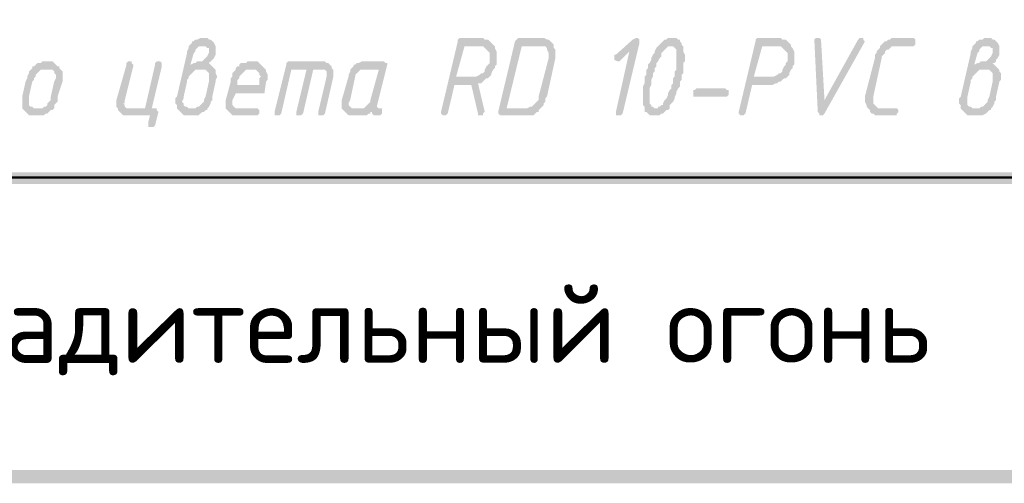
# Model space of a CAD drawing. Header units: millimetres. Extents: x 1114507 to 93926427, y 174473 to 817039.
# Tile 408 of 483: x 2106085 to 2108563, y 767372 to 768540. Entities that reach past the tile are written whole.
import ezdxf

# ---------------------------------------------------------------- set-up
doc = ezdxf.new("R2010")
doc.units = ezdxf.units.MM
doc.layers.add('PDF11_Geometry', color=1, linetype='Continuous')
doc.layers.add('PDF11_Text', color=7, linetype='Continuous')
doc.styles.add('PDF ISOCPEUR', font='isocpeur.TTF')
doc.styles.add('Суннат', font='ariali.ttf', dxfattribs={"height": 250})

msp = doc.modelspace()

# ---------------------------------------------------------------- hatches: boundary and pattern name
at = {"layer": 'PDF11_Text'}
for points in [[(2106552.5, 768494.3), (2106544, 768494.3), (2106539.7, 768494.3), (2106531.3, 768490), (2106527, 768490), (2106522.8, 768485.8), (2106518.6, 768485.8), (2106518.6, 768481.6), (2106514.3, 768477.3), (2106510.1, 768473.1), (2106510.1, 768468.8), (2106505.9, 768460.4), (2106505.9, 768456.1), (2106480.5, 768346.1), (2106476.2, 768341.8), (2106476.2, 768337.6), (2106476.2, 768333.3), (2106476.2, 768329.1), (2106480.5, 768324.9), (2106480.5, 768316.4), (2106484.7, 768312.2), (2106488.9, 768307.9), (2106488.9, 768307.9), (2106493.2, 768303.7), (2106497.4, 768299.5), (2106501.6, 768299.5), (2106505.9, 768299.5), (2106510.1, 768299.5), (2106514.3, 768299.5), (2106518.6, 768299.5), (2106527, 768299.5), (2106531.3, 768299.5), (2106535.5, 768299.5), (2106539.7, 768303.7), (2106544, 768307.9), (2106548.2, 768307.9), (2106552.5, 768312.2), (2106556.7, 768312.2), (2106518.6, 768316.4), (2106514.3, 768316.4), (2106510.1, 768316.4), (2106505.9, 768320.6), (2106501.6, 768320.6), (2106497.4, 768324.9), (2106497.4, 768329.1), (2106493.2, 768333.3), (2106497.4, 768341.8), (2106497.4, 768346.1), (2106505.9, 768384.2), (2106505.9, 768388.4), (2106510.1, 768392.6), (2106510.1, 768396.9), (2106514.3, 768401.1), (2106518.6, 768405.3), (2106522.8, 768409.6), (2106527, 768413.8), (2106531.3, 768413.8), (2106535.5, 768413.8), (2106539.7, 768413.8), (2106573.6, 768418), (2106569.4, 768422.3), (2106565.2, 768426.5), (2106514.3, 768426.5), (2106522.8, 768456.1), (2106522.8, 768456.1), (2106527, 768460.4), (2106527, 768464.6), (2106531.3, 768468.8), (2106535.5, 768473.1), (2106539.7, 768473.1), (2106544, 768473.1), (2106577.9, 768473.1), (2106573.6, 768481.6), (2106569.4, 768485.8), (2106569.4, 768485.8), (2106565.2, 768490), (2106560.9, 768490), (2106556.7, 768494.3)], [(2106577.9, 768473.1), (2106544, 768473.1), (2106548.2, 768473.1), (2106552.5, 768473.1), (2106556.7, 768468.8), (2106560.9, 768468.8), (2106560.9, 768460.4), (2106560.9, 768460.4), (2106560.9, 768456.1), (2106556.7, 768447.7), (2106552.5, 768443.4), (2106552.5, 768443.4), (2106548.2, 768439.2), (2106544, 768435), (2106539.7, 768435), (2106535.5, 768435), (2106531.3, 768435), (2106527, 768430.7), (2106522.8, 768430.7), (2106514.3, 768426.5), (2106565.2, 768426.5), (2106560.9, 768430.7), (2106560.9, 768430.7), (2106565.2, 768435), (2106569.4, 768439.2), (2106573.6, 768443.4), (2106573.6, 768443.4), (2106577.9, 768451.9), (2106577.9, 768456.1), (2106577.9, 768460.4), (2106577.9, 768464.6), (2106577.9, 768468.8)], [(2107246.9, 768494.3), (2107200.3, 768494.3), (2107200.3, 768494.3), (2107191.8, 768494.3), (2107187.6, 768490), (2107187.6, 768485.8), (2107145.3, 768307.9), (2107145.3, 768307.9), (2107145.3, 768303.7), (2107149.5, 768299.5), (2107149.5, 768299.5), (2107153.7, 768299.5), (2107153.7, 768299.5), (2107158, 768299.5), (2107162.2, 768303.7), (2107179.1, 768375.7), (2107217.3, 768375.7), (2107221.5, 768375.7), (2107238.4, 768379.9), (2107238.4, 768379.9), (2107246.9, 768379.9), (2107251.1, 768384.2), (2107255.4, 768388.4), (2107259.6, 768392.6), (2107263.8, 768392.6), (2107183.4, 768396.9), (2107204.5, 768473.1), (2107238.4, 768473.1), (2107276.5, 768477.3), (2107272.3, 768481.6), (2107268.1, 768485.8), (2107263.8, 768490), (2107259.6, 768490), (2107255.4, 768490), (2107251.1, 768494.3)], [(2107276.5, 768477.3), (2107238.4, 768473.1), (2107242.7, 768473.1), (2107251.1, 768473.1), (2107255.4, 768468.8), (2107255.4, 768468.8), (2107259.6, 768464.6), (2107263.8, 768460.4), (2107268.1, 768456.1), (2107268.1, 768451.9), (2107268.1, 768443.4), (2107268.1, 768443.4), (2107268.1, 768435), (2107268.1, 768430.7), (2107263.8, 768426.5), (2107259.6, 768422.3), (2107255.4, 768413.8), (2107255.4, 768409.6), (2107251.1, 768405.3), (2107246.9, 768405.3), (2107242.7, 768401.1), (2107234.2, 768396.9), (2107230, 768396.9), (2107225.7, 768396.9), (2107221.5, 768396.9), (2107183.4, 768396.9), (2107263.8, 768392.6), (2107268.1, 768396.9), (2107272.3, 768401.1), (2107272.3, 768405.3), (2107276.5, 768413.8), (2107280.8, 768418), (2107280.8, 768422.3), (2107285, 768426.5), (2107285, 768435), (2107285, 768439.2), (2107285, 768443.4), (2107285, 768443.4), (2107285, 768451.9), (2107285, 768456.1), (2107285, 768460.4), (2107280.8, 768468.8), (2107280.8, 768473.1)], [(2107399.3, 768494.3), (2107344.3, 768494.3), (2107344.3, 768494.3), (2107340, 768494.3), (2107335.8, 768490), (2107331.6, 768485.8), (2107289.2, 768307.9), (2107289.2, 768303.7), (2107293.5, 768299.5), (2107293.5, 768299.5), (2107297.7, 768299.5), (2107352.8, 768299.5), (2107357, 768299.5), (2107361.2, 768299.5), (2107365.5, 768299.5), (2107369.7, 768299.5), (2107378.2, 768299.5), (2107382.4, 768303.7), (2107386.6, 768307.9), (2107390.9, 768307.9), (2107390.9, 768312.2), (2107395.1, 768316.4), (2107310.4, 768316.4), (2107348.5, 768473.1), (2107395.1, 768473.1), (2107429, 768477.3), (2107424.7, 768481.6), (2107424.7, 768481.6), (2107420.5, 768485.8), (2107416.3, 768490), (2107412, 768490), (2107403.6, 768494.3)], [(2107429, 768477.3), (2107395.1, 768473.1), (2107395.1, 768473.1), (2107399.3, 768473.1), (2107407.8, 768473.1), (2107412, 768468.8), (2107412, 768468.8), (2107412, 768464.6), (2107416.3, 768456.1), (2107416.3, 768451.9), (2107416.3, 768451.9), (2107416.3, 768443.4), (2107390.9, 768346.1), (2107390.9, 768346.1), (2107390.9, 768337.6), (2107386.6, 768333.3), (2107382.4, 768329.1), (2107378.2, 768324.9), (2107378.2, 768324.9), (2107373.9, 768320.6), (2107369.7, 768320.6), (2107361.2, 768316.4), (2107357, 768316.4), (2107310.4, 768316.4), (2107395.1, 768316.4), (2107399.3, 768320.6), (2107403.6, 768324.9), (2107403.6, 768329.1), (2107407.8, 768333.3), (2107407.8, 768341.8), (2107412, 768346.1), (2107433.2, 768443.4), (2107433.2, 768447.7), (2107433.2, 768451.9), (2107433.2, 768451.9), (2107433.2, 768460.4), (2107433.2, 768464.6), (2107429, 768468.8)], [(2107636.5, 768494.3), (2107636.5, 768494.3), (2107628, 768490), (2107585.6, 768451.9), (2107581.4, 768451.9), (2107581.4, 768447.7), (2107581.4, 768443.4), (2107581.4, 768439.2), (2107581.4, 768439.2), (2107589.9, 768435), (2107589.9, 768435), (2107594.1, 768435), (2107619.5, 768460.4), (2107644.9, 768481.6), (2107644.9, 768485.8), (2107644.9, 768490), (2107640.7, 768494.3)], [(2107644.9, 768481.6), (2107619.5, 768460.4), (2107585.6, 768307.9), (2107585.6, 768307.9), (2107585.6, 768303.7), (2107585.6, 768299.5), (2107585.6, 768299.5), (2107594.1, 768299.5), (2107594.1, 768299.5), (2107598.3, 768299.5), (2107602.6, 768303.7)], [(2107695.7, 768477.3), (2107691.5, 768473.1), (2107687.3, 768468.8), (2107683, 768460.4), (2107683, 768456.1), (2107678.8, 768451.9), (2107674.6, 768443.4), (2107674.6, 768439.2), (2107670.3, 768430.7), (2107666.1, 768426.5), (2107666.1, 768418), (2107661.9, 768413.8), (2107661.9, 768405.3), (2107661.9, 768401.1), (2107657.6, 768396.9), (2107657.6, 768388.4), (2107657.6, 768384.2), (2107657.6, 768379.9), (2107653.4, 768371.5), (2107653.4, 768367.2), (2107653.4, 768363), (2107653.4, 768354.5), (2107653.4, 768350.3), (2107653.4, 768346.1), (2107653.4, 768337.6), (2107653.4, 768333.3), (2107653.4, 768324.9), (2107657.6, 768320.6), (2107657.6, 768312.2), (2107657.6, 768307.9), (2107661.9, 768307.9), (2107666.1, 768303.7), (2107670.3, 768299.5), (2107674.6, 768299.5), (2107678.8, 768299.5), (2107683, 768299.5), (2107683, 768299.5), (2107687.3, 768299.5), (2107691.5, 768299.5), (2107695.7, 768299.5), (2107700, 768303.7), (2107704.2, 768303.7), (2107708.4, 768307.9), (2107712.7, 768312.2), (2107716.9, 768312.2), (2107687.3, 768316.4), (2107683, 768316.4), (2107678.8, 768320.6), (2107674.6, 768320.6), (2107674.6, 768324.9), (2107670.3, 768329.1), (2107670.3, 768337.6), (2107670.3, 768346.1), (2107670.3, 768346.1), (2107670.3, 768350.3), (2107670.3, 768358.8), (2107670.3, 768363), (2107670.3, 768367.2), (2107674.6, 768375.7), (2107674.6, 768379.9), (2107674.6, 768388.4), (2107678.8, 768396.9), (2107678.8, 768401.1), (2107678.8, 768405.3), (2107683, 768409.6), (2107683, 768418), (2107687.3, 768422.3), (2107687.3, 768430.7), (2107691.5, 768435), (2107695.7, 768443.4), (2107700, 768447.7), (2107700, 768456.1), (2107704.2, 768460.4), (2107708.4, 768464.6), (2107712.7, 768468.8), (2107712.7, 768468.8), (2107716.9, 768473.1), (2107721.1, 768473.1), (2107725.4, 768473.1)], [(2107729.6, 768494.3), (2107725.4, 768494.3), (2107721.1, 768494.3), (2107716.9, 768494.3), (2107712.7, 768490), (2107708.4, 768490), (2107704.2, 768485.8), (2107704.2, 768485.8), (2107700, 768481.6), (2107695.7, 768477.3), (2107725.4, 768473.1), (2107729.6, 768473.1), (2107729.6, 768473.1), (2107733.8, 768468.8), (2107738.1, 768464.6), (2107738.1, 768460.4), (2107738.1, 768451.9), (2107738.1, 768447.7), (2107738.1, 768443.4), (2107738.1, 768439.2), (2107738.1, 768435), (2107738.1, 768426.5), (2107738.1, 768422.3), (2107738.1, 768413.8), (2107733.8, 768409.6), (2107733.8, 768401.1), (2107733.8, 768396.9), (2107729.6, 768392.6), (2107729.6, 768384.2), (2107729.6, 768379.9), (2107725.4, 768375.7), (2107725.4, 768367.2), (2107721.1, 768363), (2107716.9, 768354.5), (2107716.9, 768350.3), (2107712.7, 768341.8), (2107708.4, 768337.6), (2107704.2, 768329.1), (2107704.2, 768324.9), (2107700, 768324.9), (2107695.7, 768320.6), (2107691.5, 768320.6), (2107691.5, 768316.4), (2107687.3, 768316.4), (2107716.9, 768312.2), (2107721.1, 768316.4), (2107721.1, 768324.9), (2107725.4, 768329.1), (2107729.6, 768333.3), (2107733.8, 768341.8), (2107733.8, 768346.1), (2107738.1, 768354.5), (2107738.1, 768358.8), (2107742.3, 768367.2), (2107746.6, 768371.5), (2107746.6, 768375.7), (2107746.6, 768384.2), (2107750.8, 768388.4), (2107750.8, 768396.9), (2107750.8, 768401.1), (2107755, 768405.3), (2107755, 768413.8), (2107755, 768418), (2107755, 768422.3), (2107755, 768430.7), (2107759.3, 768435), (2107759.3, 768439.2), (2107759.3, 768447.7), (2107759.3, 768451.9), (2107755, 768460.4), (2107755, 768464.6), (2107755, 768473.1), (2107750.8, 768477.3), (2107750.8, 768481.6), (2107746.6, 768485.8), (2107746.6, 768490), (2107742.3, 768490), (2107738.1, 768494.3), (2107733.8, 768494.3)], [(2107992.1, 768494.3), (2107949.8, 768494.3), (2107945.6, 768494.3), (2107941.3, 768494.3), (2107937.1, 768490), (2107937.1, 768485.8), (2107894.8, 768307.9), (2107894.8, 768307.9), (2107894.8, 768303.7), (2107899, 768299.5), (2107899, 768299.5), (2107903.2, 768299.5), (2107903.2, 768299.5), (2107907.5, 768299.5), (2107911.7, 768303.7), (2107928.6, 768375.7), (2107966.7, 768375.7), (2107971, 768375.7), (2107975.2, 768375.7), (2107979.4, 768375.7), (2107987.9, 768379.9), (2107992.1, 768379.9), (2107996.4, 768384.2), (2108000.6, 768384.2), (2108004.8, 768388.4), (2108009.1, 768392.6), (2108013.3, 768392.6), (2107932.9, 768396.9), (2107954, 768473.1), (2107987.9, 768473.1), (2108026, 768477.3), (2108021.8, 768481.6), (2108017.6, 768485.8), (2108013.3, 768490), (2108009.1, 768490), (2108004.8, 768490), (2108000.6, 768494.3)], [(2108026, 768477.3), (2107987.9, 768473.1), (2107992.1, 768473.1), (2108000.6, 768473.1), (2108004.8, 768468.8), (2108004.8, 768468.8), (2108009.1, 768464.6), (2108013.3, 768460.4), (2108017.6, 768456.1), (2108017.6, 768451.9), (2108017.6, 768443.4), (2108017.6, 768443.4), (2108017.6, 768435), (2108013.3, 768430.7), (2108013.3, 768426.5), (2108009.1, 768422.3), (2108004.8, 768413.8), (2108004.8, 768409.6), (2108000.6, 768405.3), (2107996.4, 768405.3), (2107992.1, 768401.1), (2107983.7, 768396.9), (2107979.4, 768396.9), (2107975.2, 768396.9), (2107971, 768396.9), (2107932.9, 768396.9), (2108013.3, 768392.6), (2108017.6, 768396.9), (2108021.8, 768401.1), (2108021.8, 768405.3), (2108026, 768413.8), (2108030.3, 768418), (2108030.3, 768422.3), (2108034.5, 768426.5), (2108034.5, 768435), (2108034.5, 768439.2), (2108034.5, 768443.4), (2108034.5, 768443.4), (2108034.5, 768451.9), (2108034.5, 768456.1), (2108034.5, 768460.4), (2108030.3, 768468.8), (2108026, 768473.1)], [(2108093.8, 768494.3), (2108089.5, 768494.3), (2108085.3, 768490), (2108085.3, 768490), (2108085.3, 768485.8), (2108093.8, 768307.9), (2108110.7, 768337.6), (2108102.2, 768485.8), (2108102.2, 768490), (2108098, 768494.3)], [(2108203.9, 768494.3), (2108199.6, 768494.3), (2108195.4, 768490), (2108110.7, 768337.6), (2108093.8, 768307.9), (2108098, 768303.7), (2108098, 768299.5), (2108106.5, 768299.5), (2108106.5, 768299.5), (2108110.7, 768303.7), (2108208.1, 768477.3), (2108212.3, 768485.8), (2108208.1, 768490), (2108208.1, 768494.3)], [(2108330.9, 768494.3), (2108297, 768494.3), (2108292.8, 768494.3), (2108288.6, 768494.3), (2108280.1, 768494.3), (2108275.8, 768490), (2108271.6, 768490), (2108267.4, 768485.8), (2108263.1, 768485.8), (2108258.9, 768481.6), (2108254.7, 768477.3), (2108250.4, 768473.1), (2108250.4, 768468.8), (2108246.2, 768464.6), (2108242, 768460.4), (2108242, 768456.1), (2108237.7, 768451.9), (2108237.7, 768443.4), (2108212.3, 768346.1), (2108212.3, 768346.1), (2108212.3, 768337.6), (2108212.3, 768337.6), (2108212.3, 768333.3), (2108216.6, 768324.9), (2108216.6, 768320.6), (2108220.8, 768316.4), (2108225, 768312.2), (2108225, 768307.9), (2108229.3, 768303.7), (2108233.5, 768303.7), (2108237.7, 768299.5), (2108242, 768299.5), (2108246.2, 768299.5), (2108288.6, 768299.5), (2108292.8, 768299.5), (2108292.8, 768303.7), (2108297, 768307.9), (2108297, 768312.2), (2108292.8, 768316.4), (2108288.6, 768316.4), (2108254.7, 768316.4), (2108250.4, 768316.4), (2108246.2, 768316.4), (2108242, 768320.6), (2108237.7, 768324.9), (2108237.7, 768324.9), (2108233.5, 768329.1), (2108233.5, 768333.3), (2108233.5, 768337.6), (2108233.5, 768341.8), (2108233.5, 768346.1), (2108254.7, 768443.4), (2108254.7, 768447.7), (2108258.9, 768451.9), (2108263.1, 768456.1), (2108263.1, 768460.4), (2108267.4, 768464.6), (2108271.6, 768464.6), (2108275.8, 768468.8), (2108280.1, 768473.1), (2108284.3, 768473.1), (2108292.8, 768473.1), (2108330.9, 768473.1), (2108335.1, 768473.1), (2108339.4, 768477.3), (2108339.4, 768485.8), (2108339.4, 768490), (2108335.1, 768494.3)], [(2108525.7, 768494.3), (2108517.2, 768494.3), (2108513, 768494.3), (2108508.7, 768490), (2108500.3, 768490), (2108496, 768485.8), (2108491.8, 768485.8), (2108491.8, 768481.6), (2108487.6, 768477.3), (2108483.3, 768473.1), (2108483.3, 768468.8), (2108479.1, 768460.4), (2108479.1, 768456.1), (2108453.7, 768346.1), (2108449.5, 768341.8), (2108449.5, 768337.6), (2108449.5, 768333.3), (2108449.5, 768329.1), (2108453.7, 768324.9), (2108453.7, 768316.4), (2108457.9, 768312.2), (2108462.2, 768307.9), (2108462.2, 768307.9), (2108466.4, 768303.7), (2108470.6, 768299.5), (2108474.9, 768299.5), (2108479.1, 768299.5), (2108487.6, 768299.5), (2108487.6, 768299.5), (2108496, 768299.5), (2108500.3, 768299.5), (2108504.5, 768299.5), (2108508.7, 768299.5), (2108517.2, 768303.7), (2108521.4, 768307.9), (2108521.4, 768307.9), (2108525.7, 768312.2), (2108529.9, 768312.2), (2108491.8, 768316.4), (2108487.6, 768316.4), (2108483.3, 768316.4), (2108479.1, 768320.6), (2108474.9, 768320.6), (2108470.6, 768324.9), (2108470.6, 768329.1), (2108470.6, 768333.3), (2108470.6, 768341.8), (2108470.6, 768346.1), (2108479.1, 768384.2), (2108479.1, 768388.4), (2108483.3, 768392.6), (2108483.3, 768396.9), (2108487.6, 768401.1), (2108491.8, 768405.3), (2108496, 768409.6), (2108500.3, 768413.8), (2108504.5, 768413.8), (2108508.7, 768413.8), (2108513, 768413.8), (2108546.8, 768418), (2108542.6, 768422.3), (2108538.4, 768426.5), (2108487.6, 768426.5), (2108496, 768456.1), (2108496, 768456.1), (2108500.3, 768460.4), (2108500.3, 768464.6), (2108504.5, 768468.8), (2108508.7, 768473.1), (2108513, 768473.1), (2108517.2, 768473.1), (2108551.1, 768473.1), (2108546.8, 768481.6), (2108542.6, 768485.8), (2108542.6, 768485.8), (2108538.4, 768490), (2108534.1, 768490), (2108529.9, 768494.3)], [(2108551.1, 768473.1), (2108517.2, 768473.1), (2108521.4, 768473.1), (2108525.7, 768473.1), (2108529.9, 768468.8), (2108534.1, 768468.8), (2108534.1, 768460.4), (2108534.1, 768460.4), (2108534.1, 768456.1), (2108529.9, 768447.7), (2108525.7, 768443.4), (2108525.7, 768443.4), (2108521.4, 768439.2), (2108517.2, 768435), (2108513, 768435), (2108508.7, 768435), (2108504.5, 768435), (2108500.3, 768430.7), (2108496, 768430.7), (2108487.6, 768426.5), (2108538.4, 768426.5), (2108534.1, 768430.7), (2108538.4, 768430.7), (2108542.6, 768435), (2108542.6, 768439.2), (2108546.8, 768443.4), (2108546.8, 768443.4), (2108551.1, 768451.9), (2108551.1, 768456.1), (2108551.1, 768460.4), (2108551.1, 768464.6), (2108551.1, 768468.8)], [(2106158.7, 768435), (2106154.4, 768435), (2106150.2, 768435), (2106141.7, 768435), (2106137.5, 768430.7), (2106133.2, 768430.7), (2106129, 768430.7), (2106124.8, 768426.5), (2106120.5, 768422.3), (2106116.3, 768422.3), (2106116.3, 768418), (2106154.4, 768413.8), (2106154.4, 768413.8), (2106158.7, 768413.8), (2106167.1, 768413.8), (2106171.4, 768409.6), (2106171.4, 768405.3), (2106175.6, 768401.1), (2106175.6, 768396.9), (2106175.6, 768392.6), (2106171.4, 768384.2), (2106162.9, 768346.1), (2106162.9, 768346.1), (2106162.9, 768337.6), (2106158.7, 768333.3), (2106154.4, 768329.1), (2106154.4, 768324.9), (2106150.2, 768320.6), (2106146, 768320.6), (2106141.7, 768316.4), (2106133.2, 768316.4), (2106129, 768316.4), (2106167.1, 768312.2), (2106171.4, 768316.4), (2106171.4, 768320.6), (2106171.4, 768324.9), (2106175.6, 768329.1), (2106179.8, 768333.3), (2106179.8, 768341.8), (2106179.8, 768346.1), (2106192.5, 768384.2), (2106192.5, 768388.4), (2106192.5, 768396.9), (2106192.5, 768396.9), (2106192.5, 768401.1), (2106192.5, 768409.6), (2106188.3, 768413.8), (2106184.1, 768418), (2106184.1, 768422.3), (2106179.8, 768422.3), (2106175.6, 768426.5), (2106171.4, 768430.7), (2106167.1, 768435), (2106162.9, 768435)], [(2106361.9, 768435), (2106357.7, 768435), (2106353.4, 768430.7), (2106353.4, 768426.5), (2106328, 768337.6), (2106328, 768333.3), (2106328, 768329.1), (2106328, 768329.1), (2106328, 768320.6), (2106332.3, 768316.4), (2106332.3, 768312.2), (2106336.5, 768307.9), (2106336.5, 768307.9), (2106340.7, 768303.7), (2106345, 768299.5), (2106349.2, 768299.5), (2106357.7, 768299.5), (2106412.7, 768299.5), (2106408.5, 768282.5), (2106408.5, 768278.3), (2106408.5, 768274.1), (2106408.5, 768269.8), (2106412.7, 768269.8), (2106417, 768269.8), (2106417, 768269.8), (2106421.2, 768269.8), (2106425.4, 768274.1), (2106433.9, 768307.9), (2106433.9, 768307.9), (2106429.7, 768312.2), (2106429.7, 768316.4), (2106425.4, 768316.4), (2106417, 768316.4), (2106361.9, 768316.4), (2106361.9, 768316.4), (2106353.4, 768316.4), (2106349.2, 768320.6), (2106349.2, 768324.9), (2106345, 768329.1), (2106349.2, 768329.1), (2106349.2, 768337.6), (2106370.4, 768422.3), (2106370.4, 768426.5), (2106366.1, 768430.7), (2106366.1, 768435)], [(2106433.9, 768435), (2106429.7, 768435), (2106425.4, 768430.7), (2106425.4, 768426.5), (2106400, 768316.4), (2106361.9, 768316.4), (2106417, 768316.4), (2106442.4, 768422.3), (2106442.4, 768426.5), (2106442.4, 768430.7), (2106438.1, 768435)], [(2106675.2, 768435), (2106671, 768435), (2106662.5, 768435), (2106658.3, 768435), (2106654.1, 768430.7), (2106649.8, 768430.7), (2106641.4, 768430.7), (2106637.1, 768426.5), (2106637.1, 768422.3), (2106632.9, 768422.3), (2106628.7, 768418), (2106666.8, 768413.8), (2106671, 768413.8), (2106675.2, 768413.8), (2106679.5, 768413.8), (2106683.7, 768409.6), (2106688, 768405.3), (2106688, 768401.1), (2106692.2, 768396.9), (2106688, 768392.6), (2106688, 768384.2), (2106688, 768375.7), (2106632.9, 768375.7), (2106700.7, 768354.5), (2106704.9, 768384.2), (2106709.1, 768388.4), (2106709.1, 768396.9), (2106709.1, 768396.9), (2106709.1, 768401.1), (2106704.9, 768409.6), (2106704.9, 768413.8), (2106700.7, 768418), (2106696.4, 768422.3), (2106696.4, 768422.3), (2106692.2, 768426.5), (2106688, 768430.7), (2106683.7, 768435), (2106679.5, 768435)], [(2106848.9, 768435), (2106764.2, 768435), (2106759.9, 768435), (2106755.7, 768430.7), (2106755.7, 768426.5), (2106726.1, 768307.9), (2106726.1, 768307.9), (2106726.1, 768303.7), (2106726.1, 768299.5), (2106730.3, 768299.5), (2106734.5, 768299.5), (2106734.5, 768299.5), (2106738.8, 768299.5), (2106743, 768303.7), (2106768.4, 768413.8), (2106806.5, 768413.8), (2106870, 768418), (2106870, 768422.3), (2106865.8, 768426.5), (2106861.6, 768430.7), (2106857.3, 768430.7), (2106853.1, 768435)], [(2107001.3, 768435), (2106954.7, 768435), (2106950.5, 768435), (2106946.3, 768435), (2106937.8, 768430.7), (2106933.5, 768430.7), (2106929.3, 768426.5), (2106925.1, 768426.5), (2106925.1, 768422.3), (2106920.8, 768418), (2106988.6, 768413.8), (2106967.4, 768337.6), (2106967.4, 768333.3), (2106963.2, 768329.1), (2106959, 768324.9), (2106954.7, 768320.6), (2106950.5, 768316.4), (2106946.3, 768316.4), (2106929.3, 768316.4), (2106895.4, 768316.4), (2106899.7, 768312.2), (2106967.4, 768307.9), (2106971.7, 768307.9), (2106971.7, 768303.7), (2106975.9, 768299.5), (2106980.1, 768299.5), (2106988.6, 768299.5), (2106988.6, 768299.5), (2106992.8, 768299.5), (2106997.1, 768303.7), (2106997.1, 768307.9), (2106997.1, 768312.2), (2106997.1, 768316.4), (2106992.8, 768316.4), (2106988.6, 768316.4), (2106984.4, 768320.6), (2106984.4, 768324.9), (2106984.4, 768324.9), (2107009.8, 768426.5), (2107009.8, 768426.5), (2107009.8, 768430.7), (2107005.5, 768430.7)], [(2106116.3, 768418), (2106112.1, 768413.8), (2106107.8, 768409.6), (2106107.8, 768405.3), (2106103.6, 768396.9), (2106103.6, 768392.6), (2106099.4, 768384.2), (2106090.9, 768346.1), (2106090.9, 768341.8), (2106090.9, 768337.6), (2106090.9, 768333.3), (2106090.9, 768329.1), (2106090.9, 768324.9), (2106090.9, 768316.4), (2106095.1, 768312.2), (2106099.4, 768307.9), (2106099.4, 768307.9), (2106103.6, 768303.7), (2106107.8, 768299.5), (2106112.1, 768299.5), (2106120.5, 768299.5), (2106124.8, 768299.5), (2106129, 768299.5), (2106133.2, 768299.5), (2106141.7, 768299.5), (2106146, 768299.5), (2106150.2, 768303.7), (2106154.4, 768303.7), (2106158.7, 768307.9), (2106162.9, 768312.2), (2106167.1, 768312.2), (2106129, 768316.4), (2106124.8, 768316.4), (2106120.5, 768316.4), (2106116.3, 768320.6), (2106112.1, 768320.6), (2106107.8, 768324.9), (2106107.8, 768329.1), (2106107.8, 768333.3), (2106107.8, 768341.8), (2106107.8, 768346.1), (2106116.3, 768384.2), (2106120.5, 768388.4), (2106120.5, 768392.6), (2106124.8, 768396.9), (2106124.8, 768401.1), (2106129, 768405.3), (2106133.2, 768409.6), (2106137.5, 768413.8), (2106141.7, 768413.8), (2106146, 768413.8), (2106154.4, 768413.8)], [(2106573.6, 768418), (2106539.7, 768413.8), (2106544, 768413.8), (2106548.2, 768413.8), (2106552.5, 768413.8), (2106556.7, 768409.6), (2106560.9, 768405.3), (2106560.9, 768401.1), (2106560.9, 768396.9), (2106560.9, 768392.6), (2106560.9, 768384.2), (2106552.5, 768346.1), (2106552.5, 768346.1), (2106548.2, 768337.6), (2106548.2, 768333.3), (2106544, 768329.1), (2106539.7, 768324.9), (2106535.5, 768320.6), (2106531.3, 768320.6), (2106527, 768316.4), (2106522.8, 768316.4), (2106518.6, 768316.4), (2106556.7, 768312.2), (2106556.7, 768316.4), (2106560.9, 768320.6), (2106565.2, 768329.1), (2106565.2, 768333.3), (2106569.4, 768337.6), (2106569.4, 768346.1), (2106577.9, 768384.2), (2106577.9, 768388.4), (2106582.1, 768396.9), (2106582.1, 768396.9), (2106577.9, 768405.3), (2106577.9, 768409.6), (2106577.9, 768413.8)], [(2106628.7, 768418), (2106628.7, 768413.8), (2106624.4, 768409.6), (2106620.2, 768405.3), (2106620.2, 768396.9), (2106616, 768392.6), (2106616, 768384.2), (2106603.3, 768337.6), (2106603.3, 768333.3), (2106603.3, 768329.1), (2106603.3, 768329.1), (2106603.3, 768320.6), (2106603.3, 768316.4), (2106607.5, 768312.2), (2106611.7, 768307.9), (2106611.7, 768307.9), (2106616, 768303.7), (2106620.2, 768299.5), (2106624.4, 768299.5), (2106632.9, 768299.5), (2106679.5, 768299.5), (2106683.7, 768299.5), (2106688, 768303.7), (2106688, 768307.9), (2106688, 768312.2), (2106683.7, 768316.4), (2106679.5, 768316.4), (2106637.1, 768316.4), (2106632.9, 768316.4), (2106628.7, 768316.4), (2106624.4, 768320.6), (2106620.2, 768324.9), (2106620.2, 768329.1), (2106620.2, 768329.1), (2106620.2, 768337.6), (2106628.7, 768354.5), (2106700.7, 768354.5), (2106632.9, 768375.7), (2106632.9, 768384.2), (2106632.9, 768388.4), (2106637.1, 768392.6), (2106637.1, 768396.9), (2106641.4, 768401.1), (2106645.6, 768405.3), (2106649.8, 768409.6), (2106654.1, 768413.8), (2106658.3, 768413.8), (2106662.5, 768413.8), (2106666.8, 768413.8)], [(2106806.5, 768413.8), (2106781.1, 768307.9), (2106781.1, 768307.9), (2106781.1, 768303.7), (2106781.1, 768299.5), (2106785.3, 768299.5), (2106789.6, 768299.5), (2106789.6, 768299.5), (2106793.8, 768299.5), (2106798, 768303.7), (2106823.5, 768413.8), (2106840.4, 768413.8)], [(2106870, 768418), (2106806.5, 768413.8), (2106840.4, 768413.8), (2106844.6, 768413.8), (2106848.9, 768413.8), (2106853.1, 768413.8), (2106857.3, 768409.6), (2106857.3, 768401.1), (2106857.3, 768401.1), (2106857.3, 768396.9), (2106836.2, 768307.9), (2106836.2, 768307.9), (2106836.2, 768303.7), (2106836.2, 768299.5), (2106840.4, 768299.5), (2106844.6, 768299.5), (2106844.6, 768299.5), (2106848.9, 768299.5), (2106853.1, 768303.7), (2106874.3, 768396.9), (2106874.3, 768396.9), (2106874.3, 768405.3), (2106874.3, 768409.6), (2106874.3, 768413.8)], [(2106920.8, 768418), (2106916.6, 768413.8), (2106916.6, 768409.6), (2106912.4, 768401.1), (2106912.4, 768396.9), (2106895.4, 768337.6), (2106895.4, 768333.3), (2106895.4, 768329.1), (2106895.4, 768329.1), (2106895.4, 768320.6), (2106895.4, 768316.4), (2106929.3, 768316.4), (2106925.1, 768316.4), (2106920.8, 768316.4), (2106916.6, 768320.6), (2106912.4, 768324.9), (2106912.4, 768329.1), (2106912.4, 768329.1), (2106916.6, 768337.6), (2106929.3, 768396.9), (2106929.3, 768396.9), (2106929.3, 768401.1), (2106933.5, 768405.3), (2106937.8, 768409.6), (2106942, 768413.8), (2106946.3, 768413.8), (2106950.5, 768413.8), (2106988.6, 768413.8)], [(2108546.9, 768418), (2108513, 768413.8), (2108517.2, 768413.8), (2108521.4, 768413.8), (2108525.7, 768413.8), (2108529.9, 768409.6), (2108534.1, 768405.3), (2108534.1, 768401.1), (2108534.1, 768396.9), (2108534.1, 768392.6), (2108534.1, 768384.2), (2108525.7, 768346.1), (2108525.7, 768346.1), (2108521.4, 768337.6), (2108521.4, 768333.3), (2108517.2, 768329.1), (2108513, 768324.9), (2108508.7, 768320.6), (2108504.5, 768320.6), (2108500.3, 768316.4), (2108496, 768316.4), (2108491.8, 768316.4), (2108529.9, 768312.2), (2108529.9, 768316.4), (2108534.1, 768320.6), (2108538.4, 768329.1), (2108538.4, 768333.3), (2108542.6, 768337.6), (2108542.6, 768346.1), (2108551.1, 768384.2), (2108555.3, 768388.4), (2108555.3, 768396.9), (2108555.3, 768396.9), (2108555.3, 768405.3), (2108551.1, 768409.6), (2108551.1, 768413.8)], [(2107238.4, 768379.9), (2107221.5, 768375.7), (2107238.4, 768303.7), (2107238.4, 768303.7), (2107238.4, 768299.5), (2107246.9, 768299.5), (2107251.1, 768299.5), (2107251.1, 768303.7), (2107255.4, 768307.9), (2107255.4, 768307.9)], [(2107860.9, 768346.1), (2107788.9, 768346.1), (2107780.4, 768346.1), (2107780.4, 768350.3), (2107780.4, 768354.5), (2107780.4, 768363), (2107784.7, 768363), (2107788.9, 768367.2), (2107860.9, 768367.2), (2107865.1, 768363), (2107869.3, 768363), (2107869.3, 768354.5), (2107869.3, 768350.3), (2107865.1, 768346.1), (2107860.9, 768346.1)], [(2106899.7, 768312.2), (2106903.9, 768307.9), (2106903.9, 768307.9), (2106908.1, 768303.7), (2106912.4, 768299.5), (2106916.6, 768299.5), (2106925.1, 768299.5), (2106942, 768299.5), (2106946.3, 768299.5), (2106950.5, 768299.5), (2106959, 768299.5), (2106963.2, 768303.7), (2106967.4, 768303.7), (2106967.4, 768307.9)]]:
    msp.add_hatch(color=256, dxfattribs=at).paths.add_polyline_path(points)

# ---------------------------------------------------------------- linework, layer by layer
at = {"layer": 'PDF11_Geometry', "color": 7, "lineweight": 50}
msp.add_lwpolyline([(2100920.7, 768142.8), (2111743.8, 768142.8)], dxfattribs=at)
for points in [[(2100920.7, 768155.5), (2100920.7, 768125.9), (2111743.8, 768155.5)], [(2100920.7, 767406), (2100920.7, 767372.1), (2111743.8, 767406)]]:
    msp.add_solid(points, dxfattribs=at)
at = {"layer": 'PDF11_Geometry', "color": 7, "lineweight": 35}
for points in [[(2100920.7, 768125.9), (2111743.8, 768155.5), (2111743.8, 768125.9)], [(2100920.7, 767372.1), (2111743.8, 767406), (2111743.8, 767372.1)]]:
    msp.add_solid(points, dxfattribs=at)

# ---------------------------------------------------------------- texts
at = {"color": 0, "insert": (1658556.4, 769145.4), "char_height": 200, "width": 5434.652, "attachment_point": 1, "style": 'Суннат'}
msp.add_mtext('\\pi1694.65184;{\\fISOCPEUR|b0|i0|c204|p34;\\LВвод от солнечных панелей к \\fISOCPEUR|b0|i0|c0|p34;\\P\\pi3194.65184;\\fISOCPEUR|b0|i0|c204|p34;инвертор с крыши }', dxfattribs=at)
at = {"layer": 'PDF11_Text', "color": 1, "insert": (2105502.1, 767622.1), "char_height": 196.501, "attachment_point": 7, "style": 'PDF ISOCPEUR'}
msp.add_mtext('Заградительный огонь', dxfattribs=at)

doc.saveas('drawing.dxf')
